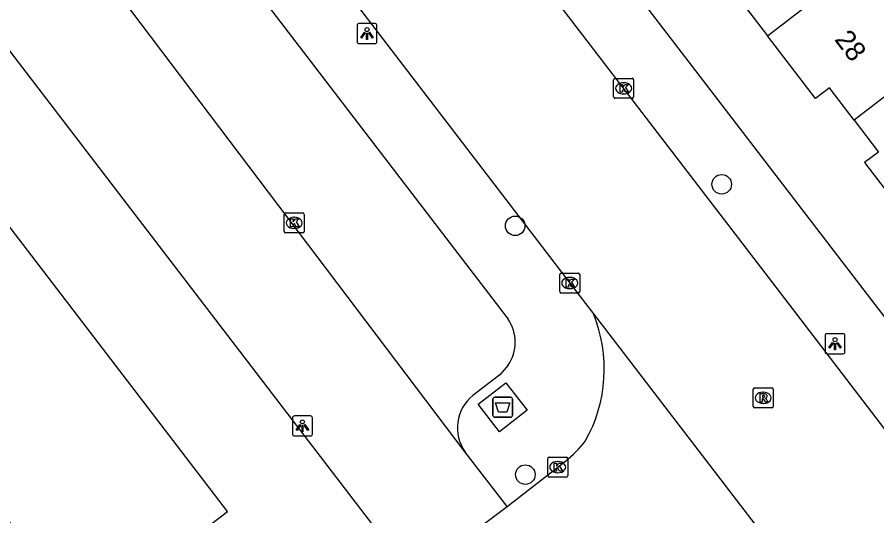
# Model space of a CAD drawing. Extents: x 159353 to 160616, y 385893 to 387321.
# Drawn here: x 159870.65 to 159913.69, y 386948.71 to 386973.65 of the extents above; entities that cross this region are included whole.
import ezdxf

# ---------------------------------------------------------------- set-up
doc = ezdxf.new("R2010")
doc.units = 0
for name, color, linetype in [('IMGEO_Afval_apart_plaats', 7, 'Continuous'), ('IMGEO_Boom', 7, 'Continuous'), ('IMGEO_Kolk', 7, 'Continuous'), ('IMGEO_Lichtpunt', 7, 'Continuous'), ('IMGEO_Pand', 7, 'Continuous'), ('IMGEO_Pand_nummerreeks', 7, 'Continuous'), ('IMGEO_Rijbaan_lokaal_gesloten', 7, 'Continuous'), ('IMGEO_Rijbaan_lokaal_open', 7, 'Continuous'), ('IMGEO_Rioolput', 7, 'Continuous'), ('IMGEO_Voetpad_gesloten', 7, 'Continuous'), ('IMGEO_Voetpad_open', 7, 'Continuous')]:
    doc.layers.add(name, color=color, linetype=linetype)

msp = doc.modelspace()

# ---------------------------------------------------------------- linework, layer by layer
at = {"layer": 'IMGEO_Afval_apart_plaats'}
for p, q in [((159894.563, 386954.644), (159895.353, 386954.644)), ((159895.353, 386954.644), (159894.563, 386954.644)), ((159894.463, 386953.744), (159894.463, 386954.544)), ((159894.463, 386954.544), (159894.463, 386953.744)), ((159895.453, 386954.544), (159895.453, 386953.744)), ((159895.453, 386953.744), (159895.453, 386954.544)), ((159895.353, 386953.644), (159894.563, 386953.644)), ((159894.563, 386953.644), (159895.353, 386953.644))]:
    msp.add_line(p, q, dxfattribs=at)
msp.add_lwpolyline([(159894.606, 386954.358), (159895.31, 386954.358), (159895.161, 386953.888), (159894.755, 386953.888), (159894.606, 386954.358)], dxfattribs=at)
for centre, start, end in [((159894.563, 386954.544), 90, 180), ((159894.563, 386954.544), 90, 180), ((159895.353, 386954.544), 0, 90), ((159895.353, 386954.544), 360, 90), ((159894.563, 386953.744), 180, 270), ((159894.563, 386953.744), 180, 270), ((159895.353, 386953.744), 270, 0), ((159895.353, 386953.744), 270, 0)]:
    msp.add_arc(centre, 0.1, start, end, dxfattribs=at)
at = {"layer": 'IMGEO_Boom'}
for centre in [(159905.924, 386965.294), (159895.583, 386963.219), (159896.093, 386950.774)]:
    msp.add_circle(centre, 0.489, dxfattribs=at)
at = {"layer": 'IMGEO_Kolk'}
for p, q in [((159900.513, 386969.669), (159900.513, 386970.521)), ((159900.588, 386970.595), (159901.44, 386970.595)), ((159901.514, 386970.521), (159901.514, 386969.669)), ((159901.001, 386970.375), (159901.026, 386970.375)), ((159901.024, 386969.815), (159900.999, 386969.815)), ((159901.44, 386969.595), (159900.588, 386969.595)), ((159884.02, 386962.939), (159884.02, 386963.791)), ((159884.095, 386963.865), (159884.947, 386963.865)), ((159884.508, 386963.645), (159884.533, 386963.645)), ((159885.021, 386963.791), (159885.021, 386962.939)), ((159884.947, 386962.865), (159884.095, 386962.865)), ((159884.531, 386963.085), (159884.506, 386963.085)), ((159897.813, 386959.929), (159897.813, 386960.781)), ((159897.888, 386960.855), (159898.74, 386960.855)), ((159898.301, 386960.635), (159898.326, 386960.635)), ((159898.814, 386960.781), (159898.814, 386959.929)), ((159898.74, 386959.855), (159897.888, 386959.855)), ((159898.324, 386960.075), (159898.299, 386960.075)), ((159897.21, 386950.72), (159897.21, 386951.572)), ((159897.285, 386951.646), (159898.137, 386951.646)), ((159898.211, 386951.572), (159898.211, 386950.72)), ((159897.698, 386951.426), (159897.723, 386951.426)), ((159897.721, 386950.866), (159897.696, 386950.866)), ((159898.137, 386950.646), (159897.285, 386950.646))]:
    msp.add_line(p, q, dxfattribs=at)
for points in [[(159900.513, 386969.669), (159900.513, 386970.521)], [(159900.588, 386970.595), (159901.44, 386970.595)], [(159901.514, 386970.521), (159901.514, 386969.669)], [(159900.834, 386970.295), (159900.957, 386970.295), (159900.957, 386970.144), (159901.087, 386970.295), (159901.251, 386970.295), (159901.105, 386970.144), (159901.258, 386969.895), (159901.106, 386969.895), (159901.021, 386970.059), (159900.957, 386969.992), (159900.957, 386969.895), (159900.834, 386969.895), (159900.834, 386970.295)], [(159901.44, 386969.595), (159900.588, 386969.595)], [(159884.02, 386962.939), (159884.02, 386963.791)], [(159884.095, 386963.865), (159884.947, 386963.865)], [(159885.021, 386963.791), (159885.021, 386962.939)], [(159884.341, 386963.565), (159884.464, 386963.565), (159884.464, 386963.414), (159884.594, 386963.565), (159884.758, 386963.565), (159884.612, 386963.414), (159884.765, 386963.165), (159884.613, 386963.165), (159884.528, 386963.329), (159884.464, 386963.262), (159884.464, 386963.165), (159884.341, 386963.165), (159884.341, 386963.565)], [(159884.947, 386962.865), (159884.095, 386962.865)], [(159897.813, 386959.929), (159897.813, 386960.781)], [(159897.888, 386960.855), (159898.74, 386960.855)], [(159898.814, 386960.781), (159898.814, 386959.929)], [(159898.134, 386960.555), (159898.257, 386960.555), (159898.257, 386960.404), (159898.387, 386960.555), (159898.551, 386960.555), (159898.405, 386960.404), (159898.558, 386960.155), (159898.406, 386960.155), (159898.321, 386960.319), (159898.257, 386960.252), (159898.257, 386960.155), (159898.134, 386960.155), (159898.134, 386960.555)], [(159898.74, 386959.855), (159897.888, 386959.855)], [(159897.21, 386950.72), (159897.21, 386951.572)], [(159897.285, 386951.646), (159898.137, 386951.646)], [(159898.211, 386951.572), (159898.211, 386950.72)], [(159897.531, 386951.346), (159897.654, 386951.346), (159897.654, 386951.195), (159897.784, 386951.346), (159897.948, 386951.346), (159897.802, 386951.195), (159897.955, 386950.946), (159897.803, 386950.946), (159897.718, 386951.11), (159897.654, 386951.043), (159897.654, 386950.946), (159897.531, 386950.946), (159897.531, 386951.346)], [(159898.137, 386950.646), (159897.285, 386950.646)]]:
    msp.add_lwpolyline(points, dxfattribs=at)
for centre, start, end in [((159900.59, 386970.519), 91.552, 178.448), ((159900.59, 386970.519), 91.552, 178.448), ((159901.438, 386970.519), 1.552, 88.448), ((159901.438, 386970.519), 1.552, 88.448), ((159900.59, 386969.671), 181.552, 268.448), ((159900.59, 386969.671), 181.552, 268.448), ((159901.438, 386969.671), 271.552, 358.448), ((159901.438, 386969.671), 271.552, 358.448), ((159884.097, 386963.789), 91.552, 178.448), ((159884.097, 386963.789), 91.552, 178.448), ((159884.945, 386963.789), 1.552, 88.448), ((159884.945, 386963.789), 1.552, 88.448), ((159884.097, 386962.941), 181.552, 268.448), ((159884.097, 386962.941), 181.552, 268.448), ((159884.945, 386962.941), 271.552, 358.448), ((159884.945, 386962.941), 271.552, 358.448), ((159897.89, 386960.779), 91.552, 178.448), ((159897.89, 386960.779), 91.552, 178.448), ((159898.738, 386960.779), 1.552, 88.448), ((159898.738, 386960.779), 1.552, 88.448), ((159897.89, 386959.931), 181.552, 268.448), ((159897.89, 386959.931), 181.552, 268.448), ((159898.738, 386959.931), 271.552, 358.448), ((159898.738, 386959.931), 271.552, 358.448), ((159897.287, 386951.57), 91.552, 178.448), ((159897.287, 386951.57), 91.552, 178.448), ((159898.135, 386951.57), 1.552, 88.448), ((159898.135, 386951.57), 1.552, 88.448), ((159897.287, 386950.722), 181.552, 268.448), ((159897.287, 386950.722), 181.552, 268.448), ((159898.135, 386950.722), 271.552, 358.448), ((159898.135, 386950.722), 271.552, 358.448)]:
    msp.add_arc(centre, 0.0765, start, end, dxfattribs=at)
for centre, major_axis, ratio, start_param, end_param in [((159901, 386970.095), (-0.387, 0.002), 0.722429, 4.712389, 7.853982), ((159901.025, 386970.095), (-0.39, 0.002), 0.717154, 1.570796, 4.712389), ((159884.507, 386963.365), (-0.387, 0.002), 0.722429, 4.712389, 7.853982), ((159884.532, 386963.365), (-0.39, 0.002), 0.717154, 1.570796, 4.712389), ((159898.3, 386960.355), (-0.387, 0.002), 0.722429, 4.712389, 7.853982), ((159898.325, 386960.355), (-0.39, 0.002), 0.717154, 1.570796, 4.712389), ((159897.697, 386951.146), (-0.387, 0.002), 0.722429, 4.712389, 7.853982), ((159897.722, 386951.146), (-0.39, 0.002), 0.717154, 1.570796, 4.712389)]:
    msp.add_ellipse(centre, major_axis=major_axis, ratio=ratio, start_param=start_param, end_param=end_param, dxfattribs=at)
at = {"layer": 'IMGEO_Lichtpunt'}
for p, q in [((159887.667, 386973.237), (159887.667, 386972.43)), ((159887.667, 386973.237), (159887.667, 386972.43)), ((159888.569, 386973.332), (159887.761, 386973.332)), ((159888.569, 386973.332), (159887.761, 386973.332)), ((159888.663, 386972.43), (159888.663, 386973.237)), ((159888.663, 386972.43), (159888.663, 386973.237)), ((159887.761, 386972.336), (159888.569, 386972.336)), ((159887.761, 386972.336), (159888.569, 386972.336)), ((159911.098, 386957.723), (159911.098, 386956.916)), ((159911.098, 386957.723), (159911.098, 386956.916)), ((159912, 386957.818), (159911.192, 386957.818)), ((159912, 386957.818), (159911.192, 386957.818)), ((159912.094, 386956.916), (159912.094, 386957.723)), ((159912.094, 386956.916), (159912.094, 386957.723)), ((159911.192, 386956.822), (159912, 386956.822)), ((159911.192, 386956.822), (159912, 386956.822)), ((159885.339, 386953.706), (159884.531, 386953.706)), ((159885.339, 386953.706), (159884.531, 386953.706)), ((159884.437, 386953.611), (159884.437, 386952.804)), ((159884.437, 386953.611), (159884.437, 386952.804)), ((159885.433, 386952.804), (159885.433, 386953.611)), ((159885.433, 386952.804), (159885.433, 386953.611)), ((159884.531, 386952.71), (159885.339, 386952.71)), ((159884.531, 386952.71), (159885.339, 386952.71))]:
    msp.add_line(p, q, dxfattribs=at)
for points in [[(159888.041, 386972.901), (159888.08, 386972.873), (159887.892, 386972.611), (159887.854, 386972.638), (159888.041, 386972.901)], [(159888.143, 386972.853), (159888.19, 386972.853), (159888.19, 386972.531), (159888.143, 386972.531), (159888.143, 386972.853)], [(159888.253, 386972.873), (159888.291, 386972.9), (159888.478, 386972.638), (159888.439, 386972.61), (159888.253, 386972.873)], [(159911.472, 386957.387), (159911.511, 386957.359), (159911.323, 386957.097), (159911.285, 386957.124), (159911.472, 386957.387)], [(159911.574, 386957.339), (159911.621, 386957.339), (159911.621, 386957.017), (159911.574, 386957.017), (159911.574, 386957.339)], [(159911.684, 386957.359), (159911.722, 386957.386), (159911.909, 386957.124), (159911.87, 386957.096), (159911.684, 386957.359)], [(159884.811, 386953.275), (159884.85, 386953.247), (159884.662, 386952.985), (159884.624, 386953.012), (159884.811, 386953.275)], [(159885.023, 386953.247), (159885.061, 386953.274), (159885.248, 386953.012), (159885.209, 386952.984), (159885.023, 386953.247)], [(159884.913, 386953.227), (159884.96, 386953.227), (159884.96, 386952.905), (159884.913, 386952.905), (159884.913, 386953.227)]]:
    msp.add_lwpolyline(points, dxfattribs=at)
for centre in [(159888.166, 386973.035), (159911.597, 386957.521), (159884.936, 386953.409)]:
    msp.add_circle(centre, 0.0994, dxfattribs=at)
for centre, start, end in [((159887.761, 386973.237), 90, 180), ((159887.761, 386973.237), 90, 180), ((159888.569, 386973.237), 0, 90), ((159888.569, 386973.237), 0, 90), ((159887.761, 386972.43), 180, 270), ((159887.761, 386972.43), 180, 270), ((159888.569, 386972.43), 270, 0), ((159888.569, 386972.43), 270, 360), ((159911.192, 386957.723), 90, 180), ((159911.192, 386957.723), 90, 180), ((159912, 386957.723), 0, 90), ((159912, 386957.723), 0, 90), ((159911.192, 386956.916), 180, 270), ((159911.192, 386956.916), 180, 270), ((159912, 386956.916), 270, 0), ((159912, 386956.916), 270, 360), ((159884.531, 386953.611), 90, 180), ((159884.531, 386953.611), 90, 180), ((159885.339, 386953.611), 0, 90), ((159885.339, 386953.611), 0, 90), ((159884.531, 386952.804), 180, 270), ((159884.531, 386952.804), 180, 270), ((159885.339, 386952.804), 270, 0), ((159885.339, 386952.804), 270, 360)]:
    msp.add_arc(centre, 0.0946, start, end, dxfattribs=at)
at = {"layer": 'IMGEO_Pand'}
for points in [[(159830.992, 386979.029), (159832.913, 386980.501), (159830.407, 386983.772), (159838.45, 386989.932), (159869.986, 386948.758), (159874.043, 386943.461), (159874.092, 386943.497), (159881.176, 386948.923), (159845.519, 386995.476), (159846.698, 386996.379), (159847.65, 386995.136), (159850.713, 386997.482)], [(159908.207, 386972.727), (159915.387, 386978.242)], [(159905.245, 386978.055), (159906.481, 386976.442), (159905.775, 386975.901), (159908.207, 386972.727)], [(159919.008, 386973.467), (159912.548, 386968.509)], [(159912.548, 386968.509), (159911.314, 386970.12), (159910.616, 386969.585), (159908.207, 386972.727)], [(159912.548, 386968.509), (159913.774, 386966.91), (159913.078, 386966.377), (159915.521, 386963.189)]]:
    msp.add_lwpolyline(points, dxfattribs=at)
at = {"layer": 'IMGEO_Rijbaan_lokaal_gesloten'}
for points in [[(159956.539, 386897.639), (159947.999, 386908.79), (159930.531, 386931.578), (159908.651, 386960.148), (159887.083, 386988.239)], [(159880.624, 386983.44), (159899.099, 386959.333), (159899.5, 386958.811)], [(159899.5, 386958.811), (159910.599, 386944.366)]]:
    msp.add_lwpolyline(points, dxfattribs=at)
at = {"layer": 'IMGEO_Rijbaan_lokaal_open'}
for points in [[(159893.074, 386951.903), (159856.693, 386999.963)], [(159850.713, 386997.482), (159888.444, 386948.254)], [(159895.185, 386949.171), (159893.074, 386951.903)], [(159895.185, 386949.171), (159898.095, 386951.446)], [(159890.089, 386945.351), (159895.185, 386949.171)]]:
    msp.add_lwpolyline(points, dxfattribs=at)
for centre, radius, start, end in [((159892.753, 386956.05), 7.29, 330.4242, 22.2515), ((159894.595, 386955.916), 5.678, 308.06, 322.3975)]:
    msp.add_arc(centre, radius, start, end, dxfattribs=at)
at = {"layer": 'IMGEO_Rioolput'}
for p, q in [((159907.5, 386954.187), (159907.5, 386955.039)), ((159907.575, 386955.113), (159908.427, 386955.113)), ((159908.501, 386955.039), (159908.501, 386954.187)), ((159907.988, 386954.893), (159908.013, 386954.893)), ((159908.011, 386954.333), (159907.986, 386954.333)), ((159908.427, 386954.113), (159907.575, 386954.113))]:
    msp.add_line(p, q, dxfattribs=at)
for points in [[(159907.5, 386954.187), (159907.5, 386955.039)], [(159907.575, 386955.113), (159908.427, 386955.113)], [(159908.501, 386955.039), (159908.501, 386954.187)], [(159908.089, 386954.811), (159907.837, 386954.813), (159907.837, 386954.413)], [(159907.837, 386954.413), (159907.961, 386954.413), (159907.961, 386954.575), (159907.972, 386954.575)], [(159908.015, 386954.732), (159907.961, 386954.732), (159907.961, 386954.651)], [(159907.961, 386954.651), (159908.013, 386954.651)], [(159908.019, 386954.546), (159908.09, 386954.413), (159908.23, 386954.413), (159908.165, 386954.539)], [(159908.427, 386954.113), (159907.575, 386954.113)]]:
    msp.add_lwpolyline(points, dxfattribs=at)
for centre, radius, start, end in [((159907.577, 386955.037), 0.0765, 91.552, 178.448), ((159907.577, 386955.037), 0.0765, 91.552, 178.448), ((159908.425, 386955.037), 0.0765, 1.552, 88.448), ((159908.425, 386955.037), 0.0765, 1.552, 88.448), ((159907.971, 386954.522), 0.0533, 26.0293, 88.6989), ((159907.997, 386954.84), 0.19, 274.7715, 282.9687), ((159908.021, 386954.636), 0.0964, 77.0061, 93.1865), ((159908.035, 386954.693), 0.0378, 276.6634, 79.6772), ((159908.088, 386954.701), 0.109, 350.3612, 89.416), ((159908.086, 386954.701), 0.112, 277.5842, 350.9817), ((159908.07, 386954.486), 0.108, 29.5134, 73.7905), ((159907.577, 386954.189), 0.0765, 181.552, 268.448), ((159907.577, 386954.189), 0.0765, 181.552, 268.448), ((159908.425, 386954.189), 0.0765, 271.552, 358.448), ((159908.425, 386954.189), 0.0765, 271.552, 358.448)]:
    msp.add_arc(centre, radius, start, end, dxfattribs=at)
for centre, major_axis, ratio, start_param, end_param in [((159907.987, 386954.613), (-0.387, 0.002), 0.722429, 4.712389, 7.853982), ((159908.012, 386954.613), (-0.39, 0.002), 0.717154, 1.570796, 4.712389)]:
    msp.add_ellipse(centre, major_axis=major_axis, ratio=ratio, start_param=start_param, end_param=end_param, dxfattribs=at)
at = {"layer": 'IMGEO_Voetpad_gesloten'}
msp.add_lwpolyline([(159895.123, 386955.369), (159896.185, 386953.996), (159894.793, 386952.919), (159893.731, 386954.292), (159895.123, 386955.369)], dxfattribs=at)
at = {"layer": 'IMGEO_Voetpad_open'}
for points in [[(159934.54, 386932.023), (159890.245, 386989.707)], [(159874.265, 386985.91), (159877.805, 386981.283), (159895.233, 386958.544)], [(159895.236, 386956.245), (159894.814, 386955.762), (159893.463, 386954.735)]]:
    msp.add_lwpolyline(points, dxfattribs=at)
for centre, radius, start, end in [((159893.542, 386957.392), 2.046, 325.8868, 34.2627), ((159894.788, 386953.11), 2.096, 129.1943, 215.1634)]:
    msp.add_arc(centre, radius, start, end, dxfattribs=at)

# ---------------------------------------------------------------- texts
at = {"layer": 'IMGEO_Pand_nummerreeks'}
msp.add_text('28', height=1, rotation=307.4811, dxfattribs=at).set_placement((159911.534, 386972.529))

doc.saveas('drawing.dxf')
